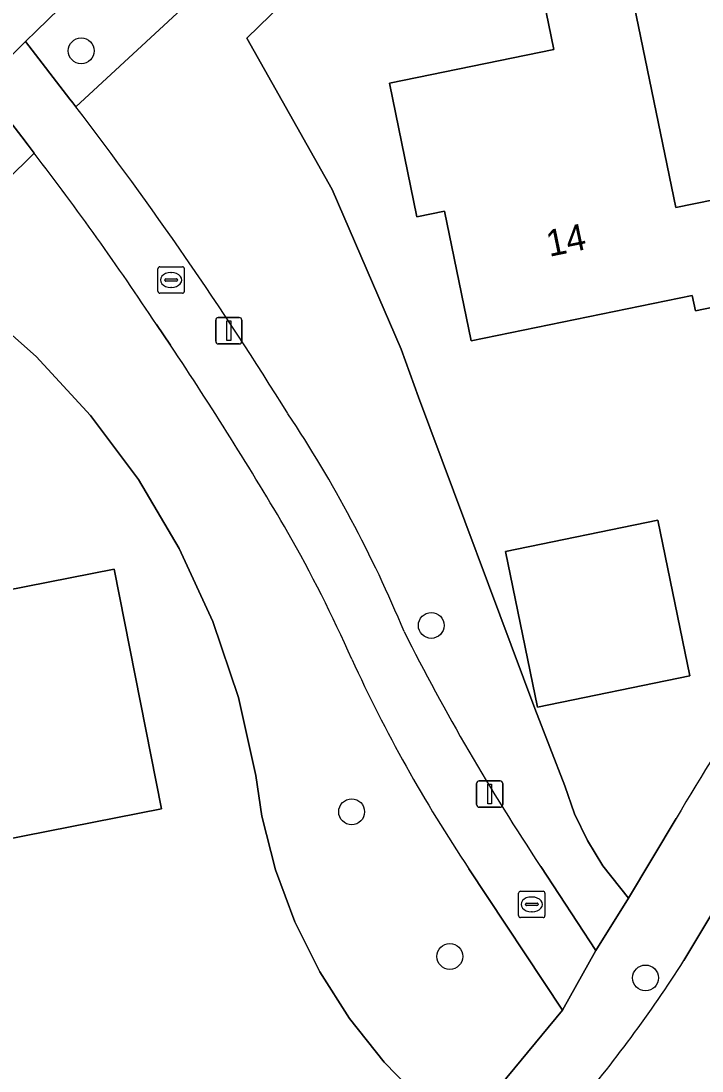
# Model space of a CAD drawing. Extents: x 157648 to 158502, y 379212 to 380938.
# Drawn here: x 158278.51 to 158304.28, y 380434.67 to 380474.39 of the extents above; entities that cross this region are included whole.
import ezdxf

# ---------------------------------------------------------------- set-up
doc = ezdxf.new("R2010")
doc.units = 0
for name, color, linetype in [('IMGEO_Berm_groen', 7, 'Continuous'), ('IMGEO_Boom', 7, 'Continuous'), ('IMGEO_Erf', 7, 'Continuous'), ('IMGEO_Groenvoorziening', 7, 'Continuous'), ('IMGEO_Lichtmast', 7, 'Continuous'), ('IMGEO_Pand', 7, 'Continuous'), ('IMGEO_Pand_nummerreeks', 7, 'Continuous'), ('IMGEO_Rijbaan_lokaal_gesloten', 7, 'Continuous'), ('IMGEO_Rijbaan_lokaal_open', 7, 'Continuous'), ('IMGEO_Rioolput', 7, 'Continuous'), ('IMGEO_Voetpad_open', 7, 'Continuous')]:
    doc.layers.add(name, color=color, linetype=linetype)

msp = doc.modelspace()

# ---------------------------------------------------------------- linework, layer by layer
at = {"layer": 'IMGEO_Berm_groen'}
msp.add_lwpolyline([(158273.526, 380463.997), (158274.753, 380465.203), (158279.013, 380469.39), (158278.775, 380469.698), (158278.537, 380470.006), (158277.006, 380471.994), (158204.985, 380402.319), (158207.208, 380399.961), (158211.102, 380403.546), (158211.489, 380404.284), (158273.239, 380463.746)], dxfattribs=at)
at = {"layer": 'IMGEO_Boom'}
for centre in [(158280.789, 380473.264), (158294.038, 380451.528), (158291.024, 380444.477), (158294.741, 380439.004), (158302.147, 380438.192)]:
    msp.add_circle(centre, 0.489, dxfattribs=at)
at = {"layer": 'IMGEO_Erf'}
for points in [[(158343.154, 380528.231), (158314.078, 380500), (158287.061, 380473.748), (158290.289, 380468.019), (158292.901, 380461.983), (158293.548, 380460.157), (158297.957, 380448.38), (158299.09, 380445.455), (158299.464, 380444.4), (158299.946, 380443.389), (158300.531, 380442.435), (158301.507, 380441.214), (158303.311, 380444.229)], [(158295.076, 380432.348), (158293.72, 380433.506), (158292.249, 380435.007), (158290.942, 380436.654), (158289.815, 380438.428), (158288.879, 380440.31), (158288.146, 380442.279), (158287.622, 380444.315), (158287.402, 380445.849), (158286.736, 380448.807), (158285.765, 380451.68), (158284.499, 380454.435), (158282.951, 380457.043), (158281.14, 380459.474), (158279.084, 380461.703), (158276.807, 380463.705), (158276.529, 380463.435), (158212.706, 380401.465), (158233.333, 380377.826), (158268.406, 380408.809), (158275.266, 380414.885)]]:
    msp.add_lwpolyline(points, dxfattribs=at)
for points in [[(158307.009, 380464.044), (158304.035, 380463.432), (158303.916, 380464.01), (158295.548, 380462.288), (158294.538, 380467.194), (158293.493, 380466.979), (158292.452, 380472.039), (158298.676, 380473.32), (158297.892, 380477.133), (158301.139, 380477.801), (158303.293, 380467.335), (158306.208, 380467.935)], [(158302.612, 380455.507), (158303.823, 380449.624), (158298.058, 380448.437), (158296.847, 380454.32)], [(158271.136, 380451.509), (158282.039, 380453.661), (158283.83, 380444.59), (158276.9, 380443.222), (158277.849, 380438.415), (158274.084, 380437.672), (158273.126, 380442.527), (158272.893, 380442.606)]]:
    msp.add_lwpolyline(points, close=True, dxfattribs=at)
msp.add_arc((158369.244, 380405.904), 76.263, 145.50387, 149.8315, dxfattribs=at)
at = {"layer": 'IMGEO_Groenvoorziening'}
msp.add_lwpolyline([(158343.973, 380533.099), (158342.036, 380535.216), (158341.944, 380535.126), (158305.818, 380500), (158282.116, 380476.953), (158279.097, 380474.018), (158278.68, 380473.614), (158280.362, 380471.441), (158280.476, 380471.294), (158280.589, 380471.146), (158284.909, 380475.143), (158286.353, 380476.479), (158286.849, 380477.187), (158310.095, 380499.607), (158310.494, 380500)], close=True, dxfattribs=at)
for points in [[(158293.548, 380460.157), (158292.901, 380461.983), (158290.289, 380468.019), (158287.061, 380473.748), (158314.078, 380500), (158343.154, 380528.231), (158346.995, 380524.313), (158347.095, 380524.412), (158348.946, 380522.548), (158348.835, 380522.437), (158349.828, 380521.424), (158351.473, 380512.429), (158355.362, 380513.201), (158354.544, 380517.592)], [(158286.353, 380476.479), (158284.909, 380475.143), (158280.589, 380471.146)], [(158279.013, 380469.39), (158274.753, 380465.203), (158276.529, 380463.435), (158276.807, 380463.705), (158279.084, 380461.703), (158281.14, 380459.474), (158282.951, 380457.043), (158284.499, 380454.435), (158285.765, 380451.68), (158286.736, 380448.807), (158287.402, 380445.849), (158287.622, 380444.315), (158288.146, 380442.279), (158288.879, 380440.31), (158289.815, 380438.428), (158290.942, 380436.654), (158292.249, 380435.007), (158293.72, 380433.506), (158295.076, 380432.348)], [(158284.17, 380462.126), (158283.644, 380462.91)], [(158298.178, 380442.407), (158300.265, 380439.236), (158301.507, 380441.214), (158300.531, 380442.435), (158299.946, 380443.389), (158299.464, 380444.4), (158299.09, 380445.455), (158297.957, 380448.38), (158293.548, 380460.157)], [(158296.656, 380434.134), (158298.998, 380436.979), (158295.46, 380442.322)]]:
    msp.add_lwpolyline(points, dxfattribs=at)
for centre, radius, start, end in [((158166.292, 380383.593), 143.977, 31.83545, 37.45264), ((158183.043, 380395.909), 120.87, 33.66381, 37.43998), ((158159.838, 380379.183), 149.459, 30.50385, 33.70753), ((158248.895, 380433.062), 47.731, 22.4585, 33.6894), ((158239.845, 380427.443), 56.037, 24.0182, 29.5126), ((158369.759, 380490.005), 85.962, 206.7633, 213.62205), ((158342.58, 380473.847), 56.693, 204.5945, 213.7843)]:
    msp.add_arc(centre, radius, start, end, dxfattribs=at)
at = {"layer": 'IMGEO_Lichtmast'}
for p, q in [((158285.878, 380462.276), (158285.878, 380463.076)), ((158285.878, 380463.076), (158285.878, 380462.276)), ((158285.978, 380463.176), (158286.768, 380463.176)), ((158286.768, 380463.176), (158285.978, 380463.176)), ((158286.868, 380463.076), (158286.868, 380462.276)), ((158286.868, 380462.276), (158286.868, 380463.076)), ((158286.768, 380462.176), (158285.978, 380462.176)), ((158285.978, 380462.176), (158286.768, 380462.176)), ((158295.752, 380444.749), (158295.752, 380445.549)), ((158295.752, 380445.549), (158295.752, 380444.749)), ((158295.852, 380445.649), (158296.642, 380445.649)), ((158296.642, 380445.649), (158295.852, 380445.649)), ((158296.742, 380445.549), (158296.742, 380444.749)), ((158296.742, 380444.749), (158296.742, 380445.549)), ((158296.642, 380444.649), (158295.852, 380444.649)), ((158295.852, 380444.649), (158296.642, 380444.649))]:
    msp.add_line(p, q, dxfattribs=at)
for points in [[(158286.298, 380463.051), (158286.448, 380463.051), (158286.448, 380462.301), (158286.298, 380462.301), (158286.298, 380463.051)], [(158296.172, 380445.524), (158296.322, 380445.524), (158296.322, 380444.774), (158296.172, 380444.774), (158296.172, 380445.524)]]:
    msp.add_lwpolyline(points, dxfattribs=at)
for centre, start, end in [((158285.978, 380463.076), 90, 180), ((158285.978, 380463.076), 90, 180), ((158286.768, 380463.076), 0, 90), ((158286.768, 380463.076), 360, 90), ((158285.978, 380462.276), 180, 270), ((158285.978, 380462.276), 180, 270), ((158286.768, 380462.276), 270, 0), ((158286.768, 380462.276), 270, 0), ((158295.852, 380445.549), 90, 180), ((158295.852, 380445.549), 90, 180), ((158296.642, 380445.549), 0, 90), ((158296.642, 380445.549), 360, 90), ((158295.852, 380444.749), 180, 270), ((158295.852, 380444.749), 180, 270), ((158296.642, 380444.749), 270, 0), ((158296.642, 380444.749), 270, 0)]:
    msp.add_arc(centre, 0.1, start, end, dxfattribs=at)
at = {"layer": 'IMGEO_Pand'}
for points in [[(158307.009, 380464.044), (158306.208, 380467.935), (158303.293, 380467.335), (158301.139, 380477.801), (158297.892, 380477.133), (158298.676, 380473.32), (158292.452, 380472.039), (158293.493, 380466.979), (158294.538, 380467.194), (158295.548, 380462.288), (158303.916, 380464.01), (158304.035, 380463.432)], [(158298.058, 380448.437), (158303.823, 380449.624), (158302.612, 380455.507), (158296.847, 380454.32)], [(158274.084, 380437.672), (158277.849, 380438.415), (158276.9, 380443.222), (158283.83, 380444.59), (158282.039, 380453.661), (158271.136, 380451.509), (158272.893, 380442.606), (158273.126, 380442.527)]]:
    msp.add_lwpolyline(points, close=True, dxfattribs=at)
at = {"layer": 'IMGEO_Rijbaan_lokaal_gesloten'}
msp.add_lwpolyline([(158277.54, 380472.51), (158278.68, 380473.614), (158279.097, 380474.018), (158282.116, 380476.953), (158305.818, 380500), (158341.944, 380535.126)], dxfattribs=at)
at = {"layer": 'IMGEO_Rijbaan_lokaal_open'}
msp.add_lwpolyline([(158308.832, 380447.368), (158307.606, 380445.489), (158305.914, 380442.727), (158303.598, 380438.846)], dxfattribs=at)
msp.add_arc((158260.34, 380466.486), 51.335, 319.56, 327.4229, dxfattribs=at)
at = {"layer": 'IMGEO_Rioolput'}
for p, q in [((158283.69, 380464.168), (158283.69, 380465.02)), ((158283.765, 380465.094), (158284.617, 380465.094)), ((158284.178, 380464.874), (158284.203, 380464.874)), ((158284.691, 380465.02), (158284.691, 380464.168)), ((158283.949, 380464.588), (158283.949, 380464.6)), ((158284.387, 380464.551), (158283.989, 380464.551)), ((158283.992, 380464.637), (158284.39, 380464.637)), ((158284.433, 380464.6), (158284.433, 380464.588)), ((158284.617, 380464.094), (158283.765, 380464.094)), ((158284.201, 380464.314), (158284.176, 380464.314)), ((158297.34, 380440.548), (158297.34, 380441.4)), ((158297.415, 380441.474), (158298.267, 380441.474)), ((158298.341, 380441.4), (158298.341, 380440.548)), ((158297.642, 380441.017), (158298.04, 380441.017)), ((158297.828, 380441.254), (158297.853, 380441.254)), ((158297.599, 380440.968), (158297.599, 380440.98)), ((158298.037, 380440.931), (158297.639, 380440.931)), ((158297.851, 380440.694), (158297.826, 380440.694)), ((158298.083, 380440.98), (158298.083, 380440.968)), ((158298.267, 380440.474), (158297.415, 380440.474))]:
    msp.add_line(p, q, dxfattribs=at)
for points in [[(158283.69, 380464.168), (158283.69, 380465.02)], [(158283.765, 380465.094), (158284.617, 380465.094)], [(158284.691, 380465.02), (158284.691, 380464.168)], [(158284.617, 380464.094), (158283.765, 380464.094)], [(158297.34, 380440.548), (158297.34, 380441.4)], [(158297.415, 380441.474), (158298.267, 380441.474)], [(158298.341, 380441.4), (158298.341, 380440.548)], [(158298.267, 380440.474), (158297.415, 380440.474)]]:
    msp.add_lwpolyline(points, dxfattribs=at)
for centre, radius, start, end in [((158283.767, 380465.018), 0.0765, 91.552, 178.448), ((158283.767, 380465.018), 0.0765, 91.552, 178.448), ((158284.615, 380465.018), 0.0765, 1.552, 88.448), ((158284.615, 380465.018), 0.0765, 1.552, 88.448), ((158283.989, 380464.597), 0.0403, 85.8775, 175.7526), ((158283.986, 380464.587), 0.0366, 178.938, 274.7102), ((158284.39, 380464.594), 0.043, 264.8664, 352.4533), ((158284.394, 380464.599), 0.0386, 1.7309, 96.639), ((158283.767, 380464.17), 0.0765, 181.552, 268.448), ((158283.767, 380464.17), 0.0765, 181.552, 268.448), ((158284.615, 380464.17), 0.0765, 271.552, 358.448), ((158284.615, 380464.17), 0.0765, 271.552, 358.448), ((158297.417, 380441.398), 0.0765, 91.552, 178.448), ((158297.417, 380441.398), 0.0765, 91.552, 178.448), ((158298.265, 380441.398), 0.0765, 1.552, 88.448), ((158298.265, 380441.398), 0.0765, 1.552, 88.448), ((158297.639, 380440.977), 0.0403, 85.8775, 175.7526), ((158298.044, 380440.979), 0.0386, 1.7309, 96.639), ((158297.636, 380440.967), 0.0366, 178.938, 274.7102), ((158298.04, 380440.974), 0.043, 264.8664, 352.4533), ((158297.417, 380440.55), 0.0765, 181.552, 268.448), ((158297.417, 380440.55), 0.0765, 181.552, 268.448), ((158298.265, 380440.55), 0.0765, 271.552, 358.448), ((158298.265, 380440.55), 0.0765, 271.552, 358.448)]:
    msp.add_arc(centre, radius, start, end, dxfattribs=at)
for centre, major_axis, ratio, start_param, end_param in [((158284.177, 380464.594), (-0.387, 0.002), 0.722429, 4.712389, 7.853982), ((158284.202, 380464.594), (-0.39, 0.002), 0.717154, 1.570796, 4.712389), ((158297.827, 380440.974), (-0.387, 0.002), 0.722429, 4.712389, 7.853982), ((158297.852, 380440.974), (-0.39, 0.002), 0.717154, 1.570796, 4.712389)]:
    msp.add_ellipse(centre, major_axis=major_axis, ratio=ratio, start_param=start_param, end_param=end_param, dxfattribs=at)
at = {"layer": 'IMGEO_Voetpad_open'}
for points in [[(158280.589, 380471.146), (158280.476, 380471.294), (158280.362, 380471.441), (158278.68, 380473.614), (158277.54, 380472.51), (158277.006, 380471.994), (158278.537, 380470.006), (158278.775, 380469.698), (158279.013, 380469.39)], [(158283.644, 380462.91), (158284.17, 380462.126)], [(158303.598, 380438.846), (158305.914, 380442.727), (158307.606, 380445.489), (158308.832, 380447.368)], [(158303.311, 380444.229), (158301.507, 380441.214), (158300.265, 380439.236), (158298.998, 380436.979), (158296.656, 380434.134)], [(158295.46, 380442.322), (158298.998, 380436.979), (158300.265, 380439.236), (158298.178, 380442.407)]]:
    msp.add_lwpolyline(points, dxfattribs=at)
for centre, radius, start, end in [((158166.292, 380383.593), 143.977, 31.83545, 37.45264), ((158183.043, 380395.909), 120.87, 33.66381, 37.43998), ((158159.838, 380379.183), 149.459, 30.50385, 33.70753), ((158248.895, 380433.062), 47.731, 22.4585, 33.6894), ((158239.845, 380427.443), 56.037, 24.0182, 29.5126), ((158369.759, 380490.005), 85.962, 206.7633, 213.62205), ((158342.58, 380473.847), 56.693, 204.5945, 213.7843), ((158369.244, 380405.904), 76.263, 145.50387, 149.8315), ((158260.34, 380466.486), 51.335, 319.56, 327.4229)]:
    msp.add_arc(centre, radius, start, end, dxfattribs=at)

# ---------------------------------------------------------------- texts
at = {"layer": 'IMGEO_Pand_nummerreeks'}
msp.add_text('14', height=1, rotation=11.6282, dxfattribs=at).set_placement((158298.503, 380465.468))

doc.saveas('drawing.dxf')
